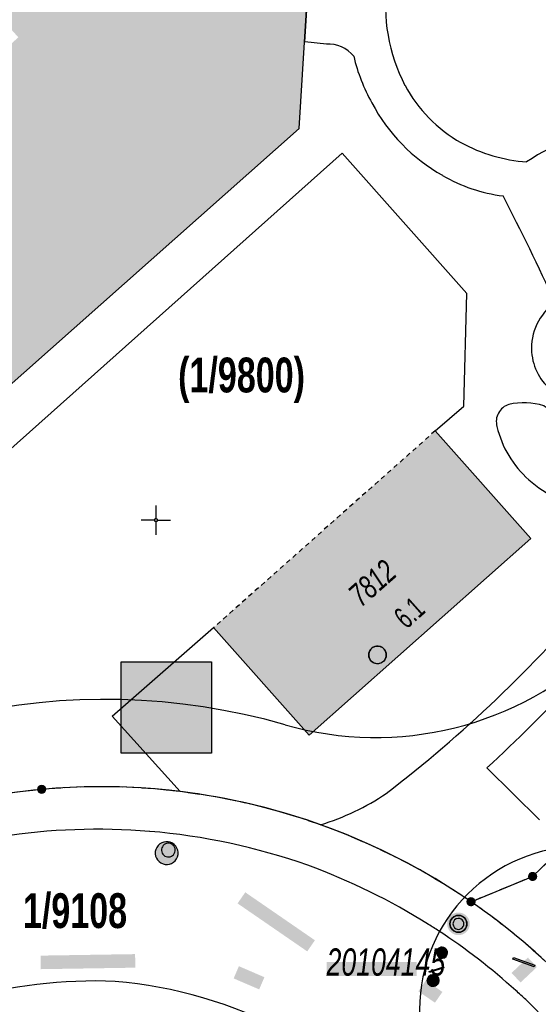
# Model space of a CAD drawing. Header units: metres. Extents: x 2695560 to 2696939, y 1260491 to 1262050.
# Tile 601 of 656: x 2695970 to 2695992, y 1261404 to 1261446. Entities that reach past the tile are written whole.
import ezdxf

# ---------------------------------------------------------------- set-up
doc = ezdxf.new("R2010")
doc.units = ezdxf.units.M
for name, pattern in [('AUSGEZOGEN', [0]), ('STRICHLINIE_S4', [0.66, 0.5, -0.16]), ('VERDECKT2_S2', [0.36, 0.2, -0.16])]:
    doc.linetypes.add(name, pattern=pattern)
for name, color, linetype in [('XR$1$AV_Flächen (EO)', 7, 'AUSGEZOGEN'), ('XR$1$AV_Gebäudeflächen (EO)', 7, 'AUSGEZOGEN'), ('XR$1$AV_Gebäudeflächen ut.', 7, 'AUSGEZOGEN'), ('XR$1$AV_Grenzpunkte', 7, 'AUSGEZOGEN'), ('XR$1$AV_Grundstück-Nr.', 7, 'AUSGEZOGEN'), ('XR$1$AV_Haus-Nr.', 7, 'AUSGEZOGEN'), ('XR$1$AV_Koordinatennetzpunkte', 7, 'AUSGEZOGEN'), ('XR$1$AV_Lagefixpunkt-Nr.', 7, 'AUSGEZOGEN'), ('XR$1$AV_Lagefixpunkte', 7, 'AUSGEZOGEN'), ('XR$1$AV_Linien (BB)', 7, 'AUSGEZOGEN'), ('XR$1$AV_Selbst. und dauerne Rechte', 7, 'AUSGEZOGEN'), ('XR$1$AV_Versicherung-Nr.', 7, 'AUSGEZOGEN'), ('XR$1$AW_LK_Schachtdeckel', 24, 'AUSGEZOGEN'), ('XR$1$GA_LK_Rohrleitungsteil', 32, 'AUSGEZOGEN'), ('XR$1$GR_Baum', 94, 'AUSGEZOGEN'), ('XR$1$Liegenschaftsgrenzen', 7, 'AUSGEZOGEN'), ('XR$1$PFAV', 255, 'AUSGEZOGEN'), ('XR$1$PFAW', 255, 'AUSGEZOGEN'), ('XR$1$PFWA', 255, 'AUSGEZOGEN'), ('XR$1$RP_Abstandslinie', 7, 'AUSGEZOGEN'), ('XR$1$WA_LK_Absperrarmatur', 171, 'AUSGEZOGEN'), ('XR$1$WA_LK_Rohrleitungsteil', 171, 'AUSGEZOGEN')]:
    doc.layers.add(name, color=color, linetype=linetype)
doc.styles.add('ARIAL', font='arial.ttf')

# ---------------------------------------------------------------- blocks, each defined once
blk = doc.blocks.new('COMPLEXOBJECT_60')
at = {"layer": 'XR$1$AV_Linien (BB)', "color": 7, "linetype": 'AUSGEZOGEN', "transparency": 33554687}
for centre, radius, start, end in [((5972.659, 11385.739), 27.889, 85.2879, 95.2109), ((5972.648, 11385.801), 27.827, 95.1993, 117.7504)]:
    blk.add_arc(centre, radius, start, end, dxfattribs=at)
blk = doc.blocks.new('COMPLEXOBJECT_96')
at = {"layer": 'XR$1$AV_Linien (BB)', "color": 7, "linetype": 'AUSGEZOGEN', "transparency": 33554687}
for centre, radius, start, end in [((6000.683, 11435.43), 2.111, 138.0018, 178.0569), ((6000.684, 11435.427), 2.112, 177.9604, 200.8519), ((5995.437, 11433.437), 3.499, 351.6337, 20.7154), ((5993.353, 11432.339), 2.348, 124.6042, 184.3047), ((5995.438, 11433.439), 3.499, 332.4939, 351.6034), ((5993.357, 11432.338), 2.353, 184.2727, 232.1336), ((5985.4, 11436.117), 13.825, 328.5343, 341.903), ((5991.763, 11430.152), 0.362, 332.3034, 65.4633), ((5990.681, 11426.987), 3.012, 73.6383, 102.1966), ((5991.763, 11430.153), 0.361, 229.7516, 332.1501), ((5990.275, 11429.198), 0.77, 151.5932, 195.7046), ((5990.274, 11429.195), 0.771, 107.2563, 151.3921), ((5993.82, 11430.004), 4.405, 193.3215, 228.2792), ((5985.387, 11436.125), 13.84, 317.213, 328.5352), ((5993.827, 11430.014), 4.418, 228.2998, 266.5001), ((5993.255, 11428.465), 2.875, 276.0243, 322.7487)]:
    blk.add_arc(centre, radius, start, end, dxfattribs=at)
blk = doc.blocks.new('COMPLEXOBJECT_322')
at = {"layer": 'XR$1$AV_Linien (BB)', "color": 7, "linetype": 'AUSGEZOGEN', "transparency": 33554687}
blk.add_line((6001.306, 11434.038), (6000.442, 11431.876), dxfattribs=at)
blk.add_lwpolyline([(5999.114, 11436.843), (5999.69, 11436.519), (5999.715, 11436.563), (6001.777, 11435.257)], dxfattribs=at)
for centre, radius, start, end in [((6007.816, 11432.223), 6.758, 153.326, 164.4227), ((5950.745, 11457.935), 56.115, 320.0027, 332.3296), ((5950.757, 11457.912), 56.091, 307.3859, 320.0129), ((5978.837, 11422.237), 10.715, 287.272, 303.9073)]:
    blk.add_arc(centre, radius, start, end, dxfattribs=at)
blk = doc.blocks.new('COMPLEXOBJECT_343')
at = {"layer": 'XR$1$AV_Linien (BB)', "color": 7, "linetype": 'AUSGEZOGEN', "transparency": 33554687}
for centre, radius, start, end in [((5972.504, 11384.887), 26.927, 85.259, 98.8299), ((5972.513, 11384.883), 26.931, 70.5591, 85.2769), ((5972.204, 11384.891), 27.027, 57.7751, 69.9361)]:
    blk.add_arc(centre, radius, start, end, dxfattribs=at)
blk = doc.blocks.new('COMPLEXOBJECT_357')
at = {"layer": 'XR$1$AV_Linien (BB)', "color": 7, "linetype": 'AUSGEZOGEN', "transparency": 33554687}
blk.add_lwpolyline([(5982.261, 11445.298), (5981.338, 11445.388), (5981.508, 11448.115), (5984.843, 11447.938)], dxfattribs=at)
for centre, radius, start, end in [((5992.212, 11446.96), 7.434, 172.4418, 207.4271), ((5982.325, 11443.87), 1.43, 39.441, 92.5612), ((5990.93, 11446.539), 7.705, 193.2121, 209.1669), ((5990.984, 11446.395), 6.083, 208.0303, 240.6166), ((5990.975, 11446.386), 7.671, 208.0053, 240.6413), ((5994.765, 11434.641), 6.884, 88.4742, 125.1675), ((5991.374, 11447.375), 7.13, 241.7531, 265.3858), ((5990.592, 11445.411), 6.636, 239.3984, 263.0933), ((5875.807, 11380.288), 128.139, 24.91638, 27.18204)]:
    blk.add_arc(centre, radius, start, end, dxfattribs=at)
blk = doc.blocks.new('COMPLEXOBJECT_648')
at = {"layer": 'XR$1$AV_Linien (BB)', "color": 7, "linetype": 'AUSGEZOGEN', "transparency": 33554687}
for centre, radius, start, end in [((5970.044, 11381.877), 32.539, 55.599, 56.9372), ((5972.644, 11385.801), 27.832, 49.7287, 55.451), ((5972.951, 11386.159), 27.361, 47.2563, 49.734)]:
    blk.add_arc(centre, radius, start, end, dxfattribs=at)
blk = doc.blocks.new('COMPLEXOBJECT_649')
at = {"layer": 'XR$1$AV_Linien (BB)', "color": 7, "linetype": 'AUSGEZOGEN', "transparency": 33554687}
for centre, radius, start, end in [((5971.056, 11382.686), 29.505, 57.1771, 58.1721), ((5972.189, 11384.847), 27.076, 47.9134, 56.714)]:
    blk.add_arc(centre, radius, start, end, dxfattribs=at)
blk = doc.blocks.new('COMPLEXOBJECT_650')
at = {"layer": 'XR$1$AV_Linien (BB)', "color": 7, "linetype": 'AUSGEZOGEN', "transparency": 33554687}
blk.add_lwpolyline([(5990.763, 11404.548), (5991.065, 11404.259), (6047.477, 11345.896)], dxfattribs=at)
blk.add_arc((5974.56, 11387.412), 23.584, 46.6033, 48.0114, dxfattribs=at)
blk = doc.blocks.new('COMPLEXOBJECT_657')
at = {"layer": 'XR$1$AV_Linien (BB)', "color": 7, "linetype": 'AUSGEZOGEN', "transparency": 33554687}
for p, q in [((6020.388, 11446.043), (6021.458, 11445.438)), ((5991.342, 11412.216), (5989.1, 11414.428))]:
    blk.add_line(p, q, dxfattribs=at)
blk.add_lwpolyline([(6028.328, 11445.772), (6033.645, 11445.041), (6036.448, 11444.046)], dxfattribs=at)
for centre, radius, start, end in [((5991.902, 11478.048), 42.846, 296.5176, 311.6699), ((6026.133, 11426.415), 19.589, 94.745, 103.8084), ((6025.899, 11433.597), 12.417, 87.3216, 96.4075), ((6025.873, 11433.527), 12.489, 78.6621, 87.2175), ((6036.357, 11443.661), 0.395, 293.969, 76.7522), ((6033.649, 11393.788), 51.19, 116.2199, 124.2388), ((6006.977, 11432.741), 3.982, 122.3267, 168.0864), ((5965.572, 11448.059), 40.211, 319.8026, 338.8689), ((5940.019, 11467.573), 72.342, 312.72342, 321.06024)]:
    blk.add_arc(centre, radius, start, end, dxfattribs=at)
blk = doc.blocks.new('COMPLEXOBJECT_691')
at = {"layer": 'XR$1$AV_Linien (BB)', "color": 7, "linetype": 'AUSGEZOGEN', "transparency": 33554687}
for centre, radius, start, end in [((5972.455, 11384.221), 21.123, 87.8125, 105.9619), ((5971.67, 11386.426), 18.969, 62.1583, 85.1882)]:
    blk.add_arc(centre, radius, start, end, dxfattribs=at)
blk = doc.blocks.new('COMPLEXOBJECT_1158')
at = {"layer": 'XR$1$AV_Selbst. und dauerne Rechte', "color": 255, "linetype": 'AUSGEZOGEN', "transparency": 33554687}
blk.add_lwpolyline([(5988.428, 11408.725), (5991.055, 11409.802), (5995.567, 11414.151)], dxfattribs=at)
for centre, radius, start, end in [((5972.653, 11385.799), 27.829, 55.4688, 95.2099), ((5972.642, 11385.813), 27.814, 95.1901, 129.9802)]:
    blk.add_arc(centre, radius, start, end, dxfattribs=at)
blk = doc.blocks.new('COMPLEXOBJECT_1159')
at = {"layer": 'XR$1$AV_Selbst. und dauerne Rechte', "color": 7, "linetype": 'STRICHLINIE_S4', "transparency": 33554687}
blk.add_lwpolyline([(5988.428, 11408.725), (5991.055, 11409.802), (5995.567, 11414.151)], dxfattribs=at)
for centre, radius, start, end in [((5972.653, 11385.799), 27.829, 55.4688, 95.2099), ((5972.642, 11385.813), 27.814, 95.1901, 129.9802)]:
    blk.add_arc(centre, radius, start, end, dxfattribs=at)
blk = doc.blocks.new('COMPLEXOBJECT_1225')
at = {"layer": 'XR$1$Liegenschaftsgrenzen', "color": 7, "linetype": 'AUSGEZOGEN', "transparency": 33554687}
blk.add_line((5994.936, 11403.134), (5992.662, 11405.138), dxfattribs=at)
blk.add_arc((5972.647, 11385.806), 27.827, 44.0066, 55.4515, dxfattribs=at)
blk = doc.blocks.new('COMPLEXOBJECT_1226')
at = {"layer": 'XR$1$Liegenschaftsgrenzen', "color": 7, "linetype": 'AUSGEZOGEN', "transparency": 33554687}
blk.add_line((6028.396, 11440.115), (6035.751, 11442.384), dxfattribs=at)
blk.add_lwpolyline([(5988.428, 11408.725), (5991.055, 11409.802), (5995.567, 11414.151)], dxfattribs=at)
for centre, radius, start, end in [((6036.363, 11412.231), 29, 105.9448, 124.6579), ((6079.797, 11356.206), 99.859, 126.87753, 132.93521), ((6470.022, 10923.245), 682.712, 132.160804, 134.023688)]:
    blk.add_arc(centre, radius, start, end, dxfattribs=at)
blk = doc.blocks.new('COMPLEXOBJECT_1227')
at = {"layer": 'XR$1$Liegenschaftsgrenzen', "color": 7, "linetype": 'AUSGEZOGEN', "transparency": 33554687}
for centre, radius, start, end in [((5972.653, 11385.799), 27.829, 55.4688, 95.2099), ((5972.642, 11385.813), 27.814, 95.1901, 129.9802)]:
    blk.add_arc(centre, radius, start, end, dxfattribs=at)
blk = doc.blocks.new('BWAV1')
at = {"layer": 'XR$1$PFAV', "transparency": 33554687}
blk.add_hatch(color=7, dxfattribs=at).paths.add_polyline_path([(0.67, 0), (0.656, 0.135), (0.616, 0.264), (0.55, 0.383), (0.462, 0.486), (0.354, 0.569), (0.233, 0.628), (0.101, 0.662), (-0.034, 0.669), (-0.168, 0.649), (-0.295, 0.602), (-0.41, 0.53), (-0.508, 0.436), (-0.586, 0.325), (-0.639, 0.201), (-0.667, 0.068), (-0.667, -0.068), (-0.639, -0.201), (-0.586, -0.325), (-0.508, -0.436), (-0.41, -0.53), (-0.295, -0.602), (-0.168, -0.649), (-0.034, -0.669), (0.101, -0.662), (0.233, -0.628), (0.354, -0.569), (0.462, -0.486), (0.55, -0.383), (0.616, -0.264), (0.656, -0.135)])
at = {"color": 7, "transparency": 33554687}
for radius, start, end in [(0.5, 91.19481, 268.80519), (0.326, 91.19481, 268.80519), (0.5, 268.80519, 91.19481), (0.326, 268.80519, 91.19481)]:
    blk.add_arc((0, 0), radius, start, end, dxfattribs=at)
at = {"layer": 'XR$1$PFAV', "transparency": 33554687}
blk.add_circle((0, 0), 0.5, dxfattribs=at)
blk = doc.blocks.new('BAV15')
at = {"layer": 'XR$1$PFAV', "transparency": 33554687}
blk.add_hatch(color=7, dxfattribs=at).paths.add_polyline_path([(0.5, 0), (0.49, 0.1), (0.46, 0.2), (0.41, 0.29), (0.34, 0.36), (0.26, 0.42), (0.17, 0.47), (0.08, 0.49), (-0.03, 0.5), (-0.13, 0.48), (-0.22, 0.45), (-0.31, 0.4), (-0.38, 0.33), (-0.44, 0.24), (-0.48, 0.15), (-0.5, 0.05), (-0.5, -0.05), (-0.48, -0.15), (-0.44, -0.24), (-0.38, -0.33), (-0.31, -0.4), (-0.22, -0.45), (-0.13, -0.48), (-0.03, -0.5), (0.08, -0.49), (0.17, -0.47), (0.26, -0.42), (0.34, -0.36), (0.41, -0.29), (0.46, -0.2), (0.49, -0.1)])
at = {"color": 7, "transparency": 33554687}
for start, end in [(90, 270), (270, 90)]:
    blk.add_arc((0, 0), 0.5, start, end, dxfattribs=at)
at = {"layer": 'XR$1$PFAV', "transparency": 33554687}
blk.add_circle((0, 0), 0.5, dxfattribs=at)
blk = doc.blocks.new('BWAV20')
at = {"true_color": 0x000000, "transparency": 33554687}
blk.add_hatch(color=18, dxfattribs=at).paths.add_polyline_path([(0.17, 0), (0.16, 0.03), (0.15, 0.07), (0.14, 0.1), (0.11, 0.12), (0.09, 0.14), (0.06, 0.16), (0.03, 0.16), (-0.01, 0.17), (-0.04, 0.16), (-0.07, 0.15), (-0.1, 0.13), (-0.13, 0.11), (-0.15, 0.08), (-0.16, 0.05), (-0.17, 0.02), (-0.17, -0.02), (-0.16, -0.05), (-0.15, -0.08), (-0.13, -0.11), (-0.1, -0.13), (-0.07, -0.15), (-0.04, -0.16), (-0.01, -0.17), (0.03, -0.16), (0.06, -0.16), (0.09, -0.14), (0.11, -0.12), (0.14, -0.1), (0.15, -0.07), (0.16, -0.03)])
at = {"layer": 'XR$1$PFAV', "transparency": 33554687}
blk.add_hatch(color=7, dxfattribs=at).paths.add_polyline_path([(0.5, 0), (0.49, 0.1), (0.46, 0.2), (0.41, 0.29), (0.34, 0.36), (0.26, 0.42), (0.17, 0.47), (0.08, 0.49), (-0.03, 0.5), (-0.13, 0.48), (-0.22, 0.45), (-0.31, 0.4), (-0.38, 0.33), (-0.44, 0.24), (-0.48, 0.15), (-0.5, 0.05), (-0.5, -0.05), (-0.48, -0.15), (-0.44, -0.24), (-0.38, -0.33), (-0.31, -0.4), (-0.22, -0.45), (-0.13, -0.48), (-0.03, -0.5), (0.08, -0.49), (0.17, -0.47), (0.26, -0.42), (0.34, -0.36), (0.41, -0.29), (0.46, -0.2), (0.49, -0.1)])
blk = doc.blocks.new('BAV2041')
at = {"color": 7, "transparency": 33554687}
for p, q in [((0, 0.5), (0, 0.05)), ((-0.05, 0), (-0.5, 0)), ((0.05, 0), (0.5, 0)), ((0, -0.05), (0, -0.5))]:
    blk.add_line(p, q, dxfattribs=at)
blk.add_circle((0, 0), 0.05, dxfattribs=at)
for start, end in [(90, 270), (270, 90)]:
    blk.add_arc((0, 0), 0.05, start, end, dxfattribs=at)
blk = doc.blocks.new('COMPLEXOBJECT_1459')
at = {"layer": 'XR$1$RP_Abstandslinie', "color": 7, "linetype": 'AUSGEZOGEN', "transparency": 33554687}
for centre, radius, start, end in [((5984.361, 11429.729), 14.002, 253.9937, 313.8999), ((5972.806, 11389.454), 27.898, 73.9913, 131.8036)]:
    blk.add_arc(centre, radius, start, end, dxfattribs=at)
blk = doc.blocks.new('WBGR1')
at = {"color": 94, "transparency": 33554687}
for radius, start, end in [(1, 90, 270), (1, 270, 90), (0.05, 90, 270), (0.05, 270, 90)]:
    blk.add_arc((0, 0), radius, start, end, dxfattribs=at)
blk = doc.blocks.new('BAW2082')
at = {"layer": 'XR$1$PFAW', "transparency": 33554687}
blk.add_hatch(color=7, dxfattribs=at).paths.add_polyline_path([(0.509, -0.003), (0.499, 0.098), (0.469, 0.194), (0.42, 0.283), (0.354, 0.359), (0.274, 0.421), (0.183, 0.466), (0.085, 0.491), (-0.016, 0.496), (-0.116, 0.481), (-0.211, 0.446), (-0.297, 0.392), (-0.37, 0.323), (-0.428, 0.24), (-0.468, 0.147), (-0.488, 0.047), (-0.488, -0.054), (-0.468, -0.153), (-0.428, -0.246), (-0.37, -0.329), (-0.297, -0.398), (-0.211, -0.452), (-0.116, -0.487), (-0.016, -0.502), (0.085, -0.497), (0.183, -0.472), (0.274, -0.427), (0.354, -0.366), (0.42, -0.289), (0.469, -0.2), (0.499, -0.104)])
at = {"transparency": 33554687}
for start, end in [(91.1948, 268.8052), (268.8052, 91.1948)]:
    blk.add_arc((0.01, 0), 0.5, start, end, dxfattribs=at)
at = {"layer": 'XR$1$PFAW', "transparency": 33554687}
blk.add_circle((0.009, -0.003), 0.5, dxfattribs=at)
blk = doc.blocks.new('BAW2085')
at = {"layer": 'XR$1$PFAW', "transparency": 33554687}
h = blk.add_hatch(color=7, dxfattribs=at)
h.paths.add_polyline_path([(0.15, 0.501), (0.099, 0.498), (0.049, 0.491), (0, 0.478), (-0.047, 0.46), (-0.093, 0.438), (-0.136, 0.411), (-0.176, 0.38), (-0.212, 0.345), (-0.245, 0.307), (-0.274, 0.265), (-0.299, 0.221), (-0.319, 0.174), (-0.334, 0.126), (-0.344, 0.076), (-0.349, 0.026), (-0.349, -0.025), (-0.344, -0.075), (-0.334, -0.125), (-0.319, -0.173), (-0.299, -0.219), (-0.274, -0.264), (-0.245, -0.305), (-0.212, -0.344), (-0.176, -0.379), (-0.136, -0.41), (-0.093, -0.436), (-0.047, -0.459), (0, -0.476), (0.049, -0.489), (0.099, -0.497), (0.15, -0.499), (0.201, -0.497), (0.251, -0.489), (0.3, -0.476), (0.347, -0.459), (0.393, -0.436), (0.436, -0.41), (0.476, -0.379), (0.512, -0.344), (0.545, -0.305), (0.574, -0.264), (0.599, -0.219), (0.619, -0.173), (0.634, -0.125), (0.644, -0.075), (0.649, -0.025), (0.649, 0.026), (0.644, 0.076), (0.634, 0.126), (0.619, 0.174), (0.599, 0.221), (0.574, 0.265), (0.545, 0.307), (0.512, 0.345), (0.476, 0.38), (0.436, 0.411), (0.393, 0.438), (0.347, 0.46), (0.3, 0.478), (0.251, 0.491), (0.201, 0.498)])
h.paths.add_polyline_path([(0.03, -0.298), (0, -0.3), (-0.03, -0.298), (-0.06, -0.294), (-0.09, -0.286), (-0.118, -0.276), (-0.146, -0.262), (-0.171, -0.246), (-0.195, -0.228), (-0.217, -0.207), (-0.237, -0.184), (-0.255, -0.159), (-0.269, -0.132), (-0.281, -0.104), (-0.29, -0.075), (-0.297, -0.045), (-0.3, -0.015), (-0.3, 0.015), (-0.297, 0.045), (-0.29, 0.075), (-0.281, 0.104), (-0.269, 0.132), (-0.255, 0.159), (-0.237, 0.184), (-0.217, 0.207), (-0.195, 0.228), (-0.171, 0.246), (-0.146, 0.262), (-0.118, 0.276), (-0.09, 0.286), (-0.06, 0.294), (-0.03, 0.298), (0, 0.3), (0.03, 0.298), (0.06, 0.294), (0.09, 0.286), (0.118, 0.276), (0.146, 0.262), (0.171, 0.246), (0.195, 0.228), (0.217, 0.207), (0.237, 0.184), (0.255, 0.159), (0.269, 0.132), (0.281, 0.104), (0.29, 0.075), (0.297, 0.045), (0.3, 0.015), (0.3, -0.015), (0.297, -0.045), (0.29, -0.075), (0.281, -0.104), (0.269, -0.132), (0.255, -0.159), (0.237, -0.184), (0.217, -0.207), (0.195, -0.228), (0.171, -0.246), (0.146, -0.262), (0.118, -0.276), (0.09, -0.286), (0.06, -0.294)], flags=16)
blk.add_hatch(color=7, dxfattribs=at).paths.add_polyline_path([(0, 0.3), (-0.03, 0.298), (-0.06, 0.294), (-0.09, 0.286), (-0.118, 0.276), (-0.146, 0.262), (-0.171, 0.246), (-0.195, 0.228), (-0.217, 0.207), (-0.237, 0.184), (-0.255, 0.159), (-0.269, 0.132), (-0.281, 0.104), (-0.29, 0.075), (-0.297, 0.045), (-0.3, 0.015), (-0.3, -0.015), (-0.297, -0.045), (-0.29, -0.075), (-0.281, -0.104), (-0.269, -0.132), (-0.255, -0.159), (-0.237, -0.184), (-0.217, -0.207), (-0.195, -0.228), (-0.171, -0.246), (-0.146, -0.262), (-0.118, -0.276), (-0.09, -0.286), (-0.06, -0.294), (-0.03, -0.298), (0, -0.3), (0.03, -0.298), (0.06, -0.294), (0.09, -0.286), (0.118, -0.276), (0.146, -0.262), (0.171, -0.246), (0.195, -0.228), (0.217, -0.207), (0.237, -0.184), (0.255, -0.159), (0.269, -0.132), (0.281, -0.104), (0.29, -0.075), (0.297, -0.045), (0.3, -0.015), (0.3, 0.015), (0.297, 0.045), (0.29, 0.075), (0.281, 0.104), (0.269, 0.132), (0.255, 0.159), (0.237, 0.184), (0.217, 0.207), (0.195, 0.228), (0.171, 0.246), (0.146, 0.262), (0.118, 0.276), (0.09, 0.286), (0.06, 0.294), (0.03, 0.298)])
at = {"transparency": 33554687}
for centre, radius, start, end in [((0.15, 0.001), 0.5, 90, 270), ((0.15, 0.001), 0.5, 270, 90), ((0, 0), 0.3, 90, 270), ((0, 0), 0.3, 270, 90)]:
    blk.add_arc(centre, radius, start, end, dxfattribs=at)
blk = doc.blocks.new('BWA2013')
at = {"true_color": 0x000000, "transparency": 33554687}
blk.add_hatch(color=18, dxfattribs=at).paths.add_polyline_path([(-0.291, -0.409), (0.352, 0.357), (0.291, 0.409), (-0.352, -0.357)])
at = {"transparency": 33554687}
blk.add_lwpolyline([(-0.291, -0.409), (-0.352, -0.357), (0.291, 0.409), (0.352, 0.357), (-0.291, -0.409)], close=True, dxfattribs=at)
blk = doc.blocks.new('BWA15')
at = {"layer": 'XR$1$PFWA', "transparency": 33554687}
blk.add_hatch(color=7, dxfattribs=at).paths.add_polyline_path([(0.5, 0), (0.49, 0.101), (0.459, 0.197), (0.41, 0.286), (0.344, 0.362), (0.264, 0.424), (0.174, 0.469), (0.076, 0.494), (-0.025, 0.499), (-0.125, 0.484), (-0.22, 0.449), (-0.306, 0.395), (-0.379, 0.326), (-0.437, 0.243), (-0.477, 0.15), (-0.497, 0.051), (-0.497, -0.051), (-0.477, -0.15), (-0.437, -0.243), (-0.379, -0.326), (-0.306, -0.395), (-0.22, -0.449), (-0.125, -0.484), (-0.025, -0.499), (0.076, -0.494), (0.174, -0.469), (0.264, -0.424), (0.344, -0.362), (0.41, -0.286), (0.459, -0.197), (0.49, -0.101)])
at = {"transparency": 33554687}
for start, end in [(91.19481, 268.80519), (268.80519, 91.19481)]:
    blk.add_arc((0.01, 0), 0.5, start, end, dxfattribs=at)
at = {"layer": 'XR$1$PFWA', "transparency": 33554687}
blk.add_circle((0, 0), 0.5, dxfattribs=at)
blk = doc.blocks.new('BWA965')
at = {"layer": 'XR$1$PFWA', "transparency": 33554687}
blk.add_hatch(color=7, dxfattribs=at).paths.add_polyline_path([(0, 0.5), (-0.051, 0.497), (-0.101, 0.49), (-0.15, 0.477), (-0.197, 0.459), (-0.243, 0.437), (-0.286, 0.41), (-0.326, 0.379), (-0.362, 0.344), (-0.395, 0.306), (-0.424, 0.264), (-0.449, 0.22), (-0.469, 0.174), (-0.484, 0.125), (-0.494, 0.076), (-0.499, 0.025), (-0.499, -0.025), (-0.494, -0.076), (-0.484, -0.125), (-0.469, -0.174), (-0.449, -0.22), (-0.424, -0.264), (-0.395, -0.306), (-0.362, -0.344), (-0.326, -0.379), (-0.286, -0.41), (-0.243, -0.437), (-0.197, -0.459), (-0.15, -0.477), (-0.101, -0.49), (-0.051, -0.497), (0, -0.5), (0.051, -0.497), (0.101, -0.49), (0.15, -0.477), (0.197, -0.459), (0.243, -0.437), (0.286, -0.41), (0.326, -0.379), (0.362, -0.344), (0.395, -0.306), (0.424, -0.264), (0.449, -0.22), (0.469, -0.174), (0.484, -0.125), (0.494, -0.076), (0.499, -0.025), (0.499, 0.025), (0.494, 0.076), (0.484, 0.125), (0.469, 0.174), (0.449, 0.22), (0.424, 0.264), (0.395, 0.306), (0.362, 0.344), (0.326, 0.379), (0.286, 0.41), (0.243, 0.437), (0.197, 0.459), (0.15, 0.477), (0.101, 0.49), (0.051, 0.497)])
at = {"transparency": 33554687}
blk.add_line((0, 0.5), (0, -0.5), dxfattribs=at)
for start, end in [(90, 270), (270, 90)]:
    blk.add_arc((0, 0), 0.5, start, end, dxfattribs=at)
blk = doc.blocks.new('BGA2013')
at = {"transparency": 33554687}
blk.add_hatch(color=36, dxfattribs=at).paths.add_polyline_path([(-0.291, -0.409), (0.352, 0.357), (0.291, 0.409), (-0.352, -0.357)])
at = {"color": 32, "transparency": 33554687}
blk.add_lwpolyline([(-0.291, -0.409), (-0.352, -0.357), (0.291, 0.409), (0.352, 0.357), (-0.291, -0.409)], close=True, dxfattribs=at)

msp = doc.modelspace()

# ---------------------------------------------------------------- hatches: boundary and pattern name
at = {"transparency": 33554687}
for points in [[(2695974.48, 1261418.769), (2695974.48, 1261414.868), (2695978.343, 1261414.868), (2695978.343, 1261418.769)], [(2695979.775, 1261408.936), (2695979.448, 1261408.462), (2695982.417, 1261406.416), (2695982.744, 1261406.89)], [(2695971.049, 1261406.236), (2695971.058, 1261405.658), (2695975.089, 1261405.722), (2695975.08, 1261406.3)], [(2695991.126, 1261405.498), (2695991.51, 1261405.091), (2695992.206, 1261405.747), (2695991.823, 1261406.154)], [(2695979.504, 1261405.784), (2695979.28, 1261405.264), (2695980.368, 1261404.796), (2695980.592, 1261405.316)], [(2695983.24, 1261405.967), (2695983.24, 1261405.364), (2695987.079, 1261405.364), (2695987.079, 1261405.967)], [(2695987.472, 1261405.175), (2695987.155, 1261404.714), (2695987.861, 1261404.228), (2695988.178, 1261404.688)]]:
    msp.add_hatch(color=7, dxfattribs=at).paths.add_polyline_path(points)
at = {"layer": 'XR$1$AV_Gebäudeflächen (EO)', "true_color": 0xebebeb, "transparency": 33554687}
msp.add_hatch(color=7, dxfattribs=at).paths.add_polyline_path([(2695987.87, 1261428.613), (2695978.425, 1261420.221), (2695982.506, 1261415.635), (2695991.947, 1261424.027)])
at = {"layer": 'XR$1$AV_Gebäudeflächen ut.', "true_color": 0xf5f5f5, "transparency": 33554687}
msp.add_hatch(color=7, dxfattribs=at).paths.add_polyline_path([(2695965.986, 1261441.522), (2695956.99, 1261433.528), (2695956.921, 1261433.606), (2695947.751, 1261425.477), (2695945.364, 1261428.164), (2695943.418, 1261430.355), (2695943.978, 1261430.853), (2695942.836, 1261432.139), (2695942.275, 1261431.641), (2695930.664, 1261444.711), (2695940.645, 1261453.592), (2695934.264, 1261460.764), (2695928.745, 1261455.852), (2695927.279, 1261457.493), (2695923.73, 1261454.322), (2695925.223, 1261452.706), (2695924.301, 1261451.863), (2695928.585, 1261447.038), (2695920.13, 1261439.512), (2695915.845, 1261444.331), (2695907.681, 1261437.094), (2695919.21, 1261424.173), (2695925.219, 1261429.591), (2695927.044, 1261431.21), (2695931.875, 1261425.765), (2695936.617, 1261420.401), (2695948.53, 1261406.994), (2695950.377, 1261408.636), (2695951.804, 1261408.562), (2695951.895, 1261409.984), (2695955.614, 1261413.289), (2695957.043, 1261413.204), (2695957.145, 1261414.65), (2695960.945, 1261418.008), (2695962.27, 1261417.875), (2695962.365, 1261419.288), (2695965.646, 1261422.121), (2695965.744, 1261423.534), (2695964.017, 1261425.492), (2695982.077, 1261441.505), (2695982.815, 1261453.49), (2695980.213, 1261456.422), (2695977.509, 1261454.043), (2695965.303, 1261467.771), (2695977.077, 1261478.291), (2695977.174, 1261479.753), (2695976.485, 1261479.14), (2695976.451, 1261478.596), (2695967.76, 1261470.83), (2695966.118, 1261472.668), (2695961.16, 1261468.238), (2695962.849, 1261466.347), (2695956.424, 1261460.606), (2695951.875, 1261465.725), (2695949.746, 1261463.831), (2695950.775, 1261462.672), (2695950.626, 1261462.539), (2695950.792, 1261462.352), (2695954.15, 1261458.574), (2695952.136, 1261456.774), (2695960.064, 1261447.855), (2695960.228, 1261448.001), (2695961.846, 1261446.181), (2695966.044, 1261449.933), (2695970.102, 1261445.393), (2695965.892, 1261441.629)])

# ---------------------------------------------------------------- linework, layer by layer
at = {"color": 24, "lineweight": -3, "transparency": 33554687}
msp.add_lwpolyline([(2695974.48, 1261418.769), (2695978.343, 1261418.769), (2695978.343, 1261414.868), (2695974.48, 1261414.868), (2695974.48, 1261418.769)], close=True, dxfattribs=at)
at = {"layer": 'XR$1$AV_Flächen (EO)', "color": 7, "linetype": 'VERDECKT2_S2', "transparency": 33554687}
msp.add_line((2695987.87, 1261428.613), (2695978.425, 1261420.221), dxfattribs=at)
at = {"layer": 'XR$1$AV_Flächen (EO)', "color": 7, "linetype": 'AUSGEZOGEN', "transparency": 33554687}
for points in [[(2695907.681, 1261437.094), (2695919.21, 1261424.173), (2695925.219, 1261429.591), (2695927.044, 1261431.21), (2695931.875, 1261425.765), (2695936.617, 1261420.401), (2695948.53, 1261406.994), (2695950.377, 1261408.636), (2695951.804, 1261408.562), (2695951.895, 1261409.984), (2695955.614, 1261413.289), (2695957.043, 1261413.204), (2695957.145, 1261414.65), (2695960.945, 1261418.008), (2695962.27, 1261417.875), (2695962.365, 1261419.288), (2695965.646, 1261422.121), (2695965.744, 1261423.534), (2695964.017, 1261425.492), (2695982.077, 1261441.505), (2695982.815, 1261453.49)], [(2695978.425, 1261420.221), (2695982.506, 1261415.635), (2695991.947, 1261424.027), (2695987.87, 1261428.613)]]:
    msp.add_lwpolyline(points, dxfattribs=at)
at = {"layer": 'XR$1$AV_Linien (BB)', "color": 7, "linetype": 'AUSGEZOGEN', "transparency": 33554687}
msp.add_lwpolyline([(2695976.999, 1261413.233), (2695974.098, 1261416.448), (2695978.425, 1261420.221), (2695982.506, 1261415.635), (2695991.947, 1261424.027), (2695987.87, 1261428.613), (2695989.088, 1261429.663), (2695989.223, 1261434.473), (2695983.903, 1261440.449), (2695968.71, 1261426.913), (2695967.358, 1261428.453), (2695964.017, 1261425.492)], dxfattribs=at)
for centre, radius, start, end in [((2695973.734, 1261386.799), 26.635, 82.9597, 85.2932), ((2695973.62, 1261385.605), 27.834, 70.332, 83.0271), ((2695973.637, 1261385.638), 27.797, 61.9729, 70.343), ((2695973.585, 1261385.558), 27.892, 57.0259, 61.9558)]:
    msp.add_arc(centre, radius, start, end, dxfattribs=at)

# ---------------------------------------------------------------- block references
at = {"layer": 'XR$1$AV_Grenzpunkte', "color": 7, "linetype": 'AUSGEZOGEN', "lineweight": -3, "transparency": 33554687}
for name, p, xscale, yscale in [('BAV15', (2695971.096, 1261413.323), 0.3249999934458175, 0.3249999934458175), ('BWAV20', (2695992.025, 1261409.612), 0.3899999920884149, 0.3899999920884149), ('BWAV20', (2695989.398, 1261408.535), 0.3899999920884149, 0.3899999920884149)]:
    msp.add_blockref(name, p, dxfattribs=dict(at, xscale=xscale, yscale=yscale))
at = {"layer": 'XR$1$AV_Koordinatennetzpunkte', "color": 7, "linetype": 'AUSGEZOGEN', "lineweight": -3, "transparency": 33554687, "xscale": 1.25, "yscale": 1.25}
msp.add_blockref('BAV2041', (2695975.97, 1261424.81), dxfattribs=at)
at = {"layer": 'XR$1$AV_Lagefixpunkte', "color": 7, "linetype": 'AUSGEZOGEN', "lineweight": -3, "transparency": 33554687, "xscale": 0.7199999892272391, "yscale": 0.7199999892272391}
msp.add_blockref('BWAV1', (2695988.862, 1261407.591, 439.453), dxfattribs=at)
at = {"layer": 'XR$1$AV_Linien (BB)', "color": 7, "linetype": 'AUSGEZOGEN', "lineweight": -3, "transparency": 33554687}
for name in ['COMPLEXOBJECT_357', 'COMPLEXOBJECT_657', 'COMPLEXOBJECT_322', 'COMPLEXOBJECT_96', 'COMPLEXOBJECT_60', 'COMPLEXOBJECT_343', 'COMPLEXOBJECT_648', 'COMPLEXOBJECT_649', 'COMPLEXOBJECT_691', 'COMPLEXOBJECT_650']:
    msp.add_blockref(name, (2690000.97, 1249999.81), dxfattribs=at)
at = {"layer": 'XR$1$AV_Selbst. und dauerne Rechte', "color": 255, "linetype": 'AUSGEZOGEN', "lineweight": -3, "transparency": 33554687}
msp.add_blockref('COMPLEXOBJECT_1158', (2690000.97, 1249999.81), dxfattribs=at)
at = {"layer": 'XR$1$AV_Selbst. und dauerne Rechte', "color": 7, "linetype": 'STRICHLINIE_S4', "lineweight": -3, "transparency": 33554687}
msp.add_blockref('COMPLEXOBJECT_1159', (2690000.97, 1249999.81), dxfattribs=at)
at = {"layer": 'XR$1$AW_LK_Schachtdeckel', "color": 24, "linetype": 'AUSGEZOGEN', "lineweight": -3, "transparency": 33554687}
for name, p, xscale, yscale, rotation in [('BAW2082', (2695985.404, 1261419.062), 0.7499999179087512, 0.7499999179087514, 354.221191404), ('BAW2085', (2695976.498, 1261410.735), 0.9749278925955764, 0.9749278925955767, 239.851018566)]:
    msp.add_blockref(name, p, dxfattribs=dict(at, xscale=xscale, yscale=yscale, rotation=rotation))
at = {"layer": 'XR$1$GA_LK_Rohrleitungsteil', "color": 32, "linetype": 'AUSGEZOGEN', "lineweight": -3, "transparency": 33554687, "xscale": 0.9749999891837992, "yscale": 0.9749999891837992, "rotation": 290.6838}
msp.add_blockref('BGA2013', (2695991.65, 1261405.96), dxfattribs=at)
at = {"layer": 'XR$1$GR_Baum', "color": 94, "linetype": 'AUSGEZOGEN', "lineweight": -3, "transparency": 33554687, "xscale": 6.983681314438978, "yscale": 6.983681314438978}
msp.add_blockref('WBGR1', (2695994.188, 1261403.92), dxfattribs=at)
at = {"layer": 'XR$1$Liegenschaftsgrenzen', "color": 7, "linetype": 'AUSGEZOGEN', "lineweight": -3, "transparency": 33554687}
for name in ['COMPLEXOBJECT_1226', 'COMPLEXOBJECT_1227', 'COMPLEXOBJECT_1225']:
    msp.add_blockref(name, (2690000.97, 1249999.81), dxfattribs=at)
at = {"layer": 'XR$1$RP_Abstandslinie', "color": 7, "linetype": 'AUSGEZOGEN', "lineweight": -3, "transparency": 33554687}
msp.add_blockref('COMPLEXOBJECT_1459', (2690000.97, 1249999.81), dxfattribs=at)
at = {"layer": 'XR$1$WA_LK_Absperrarmatur', "color": 171, "linetype": 'AUSGEZOGEN', "lineweight": -3, "transparency": 33554687, "xscale": 0.475528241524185, "yscale": 0.475528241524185, "rotation": 252.010894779}
msp.add_blockref('BWA965', (2695988.162, 1261406.358), dxfattribs=at)
at = {"layer": 'XR$1$WA_LK_Rohrleitungsteil', "color": 171, "linetype": 'AUSGEZOGEN', "lineweight": -3, "transparency": 33554687}
for name, p, xscale, yscale, rotation in [('BWA2013', (2695987.927, 1261405.634), 0.649999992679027, 0.649999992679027, 327.837890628), ('BWA15', (2695987.779, 1261405.179), 0.4948408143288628, 0.4948408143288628, 251.366149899)]:
    msp.add_blockref(name, p, dxfattribs=dict(at, xscale=xscale, yscale=yscale, rotation=rotation))

# ---------------------------------------------------------------- texts
at = {"layer": 'XR$1$AV_Grundstück-Nr.', "color": 7, "transparency": 33554687, "char_height": 1.48491, "attachment_point": 5, "style": 'ARIAL'}
for s, insert, width in [('\\A1;{\\fArial|i0|b1;\\H1.484908;\\W0.700000;\\C7;(1/9800)}\\P', (2695979.617, 1261430.771), 5.95386), ('\\A1;{\\fArial|i0|b1;\\H1.484908;\\W0.700000;\\C7;1/9108}\\P', (2695972.517, 1261408.132), 4.97324)]:
    msp.add_mtext(s, dxfattribs=dict(at, insert=insert, width=width))
at = {"layer": 'XR$1$AV_Haus-Nr.', "color": 7, "transparency": 33554687, "insert": (2695987.083, 1261420.506), "char_height": 0.9297, "width": 1.5135, "attachment_point": 8, "rotation": 41.6655, "style": 'ARIAL'}
msp.add_mtext('\\W0.64;6.1', dxfattribs=at)
at = {"layer": 'XR$1$AV_Lagefixpunkt-Nr.', "color": 7, "transparency": 33554687, "insert": (2695983.24, 1261405.364), "char_height": 1.1621, "width": 5.49745, "attachment_point": 7, "style": 'ARIAL'}
msp.add_mtext('\\A1;{\\fArial|i1|b0;\\H1.162102;\\W0.700000;\\C7;20104145}\\P', dxfattribs=at)
at = {"layer": 'XR$1$AV_Versicherung-Nr.', "color": 7, "transparency": 33554687, "insert": (2695985.191, 1261422.121), "char_height": 0.96842, "width": 2.45636, "attachment_point": 5, "rotation": 41.3415, "style": 'ARIAL'}
msp.add_mtext('\\A1;{\\fArial|i1|b0;\\H0.968418;\\W0.700000;\\C7;7812}\\P', dxfattribs=at)

doc.saveas('drawing.dxf')
